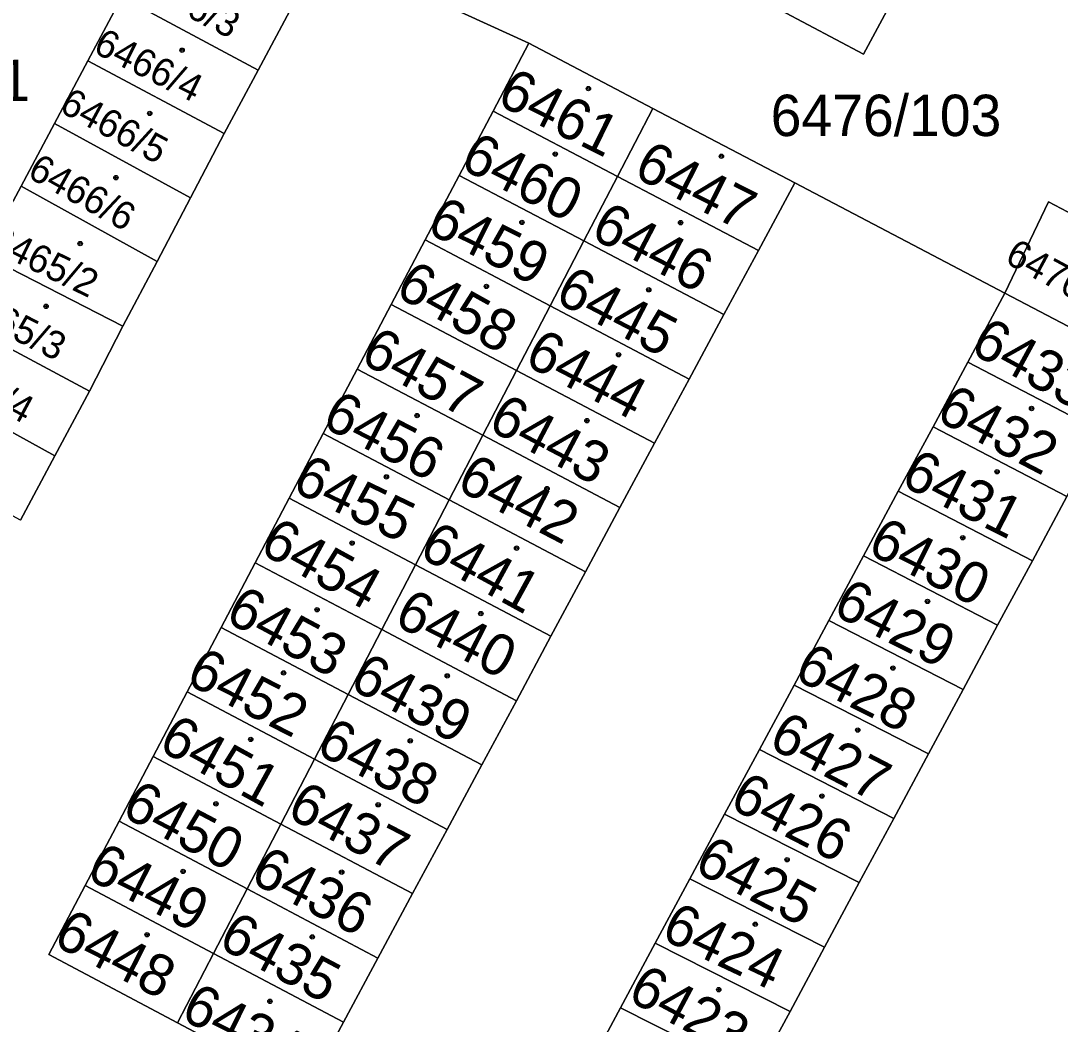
# Model space of a CAD drawing. Extents: x -596233 to -595156, y -1161235 to -1159375.
# Drawn here: x -595834.53 to -595791.81, y -1159674.54 to -1159633.29 of the extents above; entities that cross this region are included whole.
import ezdxf

# ---------------------------------------------------------------- set-up
doc = ezdxf.new("R2010")
doc.units = 0
for name, color, linetype in [('KN_KULTURY', 7, 'Continuous'), ('KN_PARC_CIS_POZ', 7, 'Continuous'), ('KN_PARC_CIS_STAV', 7, 'Continuous'), ('KN_PARC_PLOCHA', 7, 'Continuous'), ('parcely_l', 7, 'Continuous')]:
    doc.layers.add(name, color=color, linetype=linetype)

msp = doc.modelspace()

# ---------------------------------------------------------------- linework, layer by layer
at = {"layer": 'KN_KULTURY'}
for centre, radius in [((-595827.9, -1159634.5), 0.09), ((-595827.9, -1159634.5), 0.0398), ((-595811.2, -1159636.08), 0.09), ((-595811.2, -1159636.08), 0.0398), ((-595829.23, -1159637.1), 0.09), ((-595829.23, -1159637.1), 0.0398), ((-595812.56, -1159638.77), 0.09), ((-595812.56, -1159638.77), 0.0398), ((-595805.73, -1159638.86), 0.09), ((-595805.73, -1159638.86), 0.0398), ((-595830.62, -1159639.74), 0.09), ((-595830.62, -1159639.74), 0.0398), ((-595813.93, -1159641.58), 0.09), ((-595813.93, -1159641.58), 0.0398), ((-595807.41, -1159641.59), 0.09), ((-595807.41, -1159641.59), 0.0398), ((-595832.09, -1159642.45), 0.09), ((-595832.09, -1159642.45), 0.0398), ((-595815.39, -1159644.21), 0.09), ((-595815.39, -1159644.21), 0.0398), ((-595808.72, -1159644.35), 0.09), ((-595808.72, -1159644.35), 0.0398), ((-595833.49, -1159645.03), 0.09), ((-595833.49, -1159645.03), 0.0398), ((-595809.96, -1159647.02), 0.09), ((-595809.96, -1159647.02), 0.0398), ((-595818.24, -1159649.52), 0.09), ((-595818.24, -1159649.52), 0.0398), ((-595792.98, -1159649.23), 0.09), ((-595792.98, -1159649.23), 0.0398), ((-595811.26, -1159649.73), 0.09), ((-595811.26, -1159649.73), 0.0398), ((-595819.5, -1159652.04), 0.09), ((-595819.5, -1159652.04), 0.0398), ((-595794.4, -1159651.83), 0.09), ((-595794.4, -1159651.83), 0.0398), ((-595812.9, -1159652.52), 0.09), ((-595812.9, -1159652.52), 0.0398), ((-595795.81, -1159654.54), 0.09), ((-595795.81, -1159654.54), 0.0398), ((-595820.91, -1159654.76), 0.09), ((-595820.91, -1159654.76), 0.0398), ((-595814.15, -1159654.97), 0.09), ((-595814.15, -1159654.97), 0.0398), ((-595797.26, -1159657.16), 0.09), ((-595797.26, -1159657.16), 0.0398), ((-595822.35, -1159657.5), 0.09), ((-595822.35, -1159657.5), 0.0398), ((-595815.62, -1159657.66), 0.09), ((-595815.62, -1159657.66), 0.0398), ((-595823.73, -1159660.1), 0.09), ((-595823.73, -1159660.1), 0.0398), ((-595817, -1159660.22), 0.09), ((-595798.68, -1159659.9), 0.09), ((-595798.68, -1159659.9), 0.0398), ((-595817, -1159660.22), 0.0398), ((-595800.13, -1159662.45), 0.09), ((-595800.13, -1159662.45), 0.0398), ((-595825.08, -1159662.83), 0.09), ((-595825.08, -1159662.83), 0.0398), ((-595818.52, -1159662.89), 0.09), ((-595818.52, -1159662.89), 0.0398), ((-595801.6, -1159665.16), 0.09), ((-595801.6, -1159665.16), 0.0398), ((-595826.51, -1159665.48), 0.09), ((-595826.51, -1159665.48), 0.0398), ((-595819.84, -1159665.52), 0.09), ((-595819.84, -1159665.52), 0.0398), ((-595803.03, -1159667.78), 0.09), ((-595803.03, -1159667.78), 0.0398), ((-595827.86, -1159668.26), 0.09), ((-595827.86, -1159668.26), 0.0398), ((-595821.34, -1159668.29), 0.09), ((-595821.34, -1159668.29), 0.0398), ((-595804.34, -1159670.43), 0.09), ((-595804.34, -1159670.43), 0.0398), ((-595829.34, -1159670.86), 0.09), ((-595829.34, -1159670.86), 0.0398), ((-595822.55, -1159670.95), 0.09), ((-595822.55, -1159670.95), 0.0398), ((-595805.84, -1159673.12), 0.09), ((-595805.84, -1159673.12), 0.0398), ((-595824.29, -1159673.6), 0.09), ((-595824.29, -1159673.6), 0.0398)]:
    msp.add_circle(centre, radius, dxfattribs=at)
at = {"layer": 'KN_PARC_PLOCHA'}
for points in [[(-595827.61, -1159627.11), (-595828.97, -1159629.66), (-595830.37, -1159632.3), (-595831.77, -1159634.94), (-595833.14, -1159637.51), (-595834.52, -1159640.09), (-595834.85, -1159640.71), (-595841.12, -1159636.52), (-595831.93, -1159624.7)], [(-595798.36, -1159631.8), (-595799.89, -1159634.67), (-595805.58, -1159631.63), (-595804.05, -1159628.77)], [(-595823.36, -1159632.67), (-595824.77, -1159635.32), (-595830.37, -1159632.3), (-595828.97, -1159629.66)], [(-595824.77, -1159635.32), (-595826.17, -1159637.93), (-595831.77, -1159634.94), (-595830.37, -1159632.3)], [(-595808.55, -1159636.89), (-595810, -1159639.69), (-595815.12, -1159637), (-595813.65, -1159634.21)], [(-595826.17, -1159637.93), (-595827.55, -1159640.57), (-595833.14, -1159637.51), (-595831.77, -1159634.94)], [(-595810, -1159639.69), (-595811.38, -1159642.34), (-595816.51, -1159639.65), (-595815.12, -1159637)], [(-595802.72, -1159639.95), (-595804.21, -1159642.73), (-595810, -1159639.69), (-595808.55, -1159636.89)], [(-595827.55, -1159640.57), (-595828.92, -1159643.19), (-595834.52, -1159640.09), (-595833.14, -1159637.51)], [(-595811.38, -1159642.34), (-595812.77, -1159645.01), (-595817.91, -1159642.3), (-595816.51, -1159639.65)], [(-595804.21, -1159642.73), (-595805.63, -1159645.37), (-595811.38, -1159642.34), (-595810, -1159639.69)], [(-595828.92, -1159643.19), (-595830.33, -1159645.84), (-595836.04, -1159642.93), (-595834.85, -1159640.71), (-595834.52, -1159640.09)], [(-595788.59, -1159647.37), (-595794.08, -1159644.49), (-595792.29, -1159640.73), (-595786.82, -1159643.61)], [(-595812.77, -1159645.01), (-595814.15, -1159647.67), (-595819.31, -1159644.96), (-595817.91, -1159642.3)], [(-595805.63, -1159645.37), (-595807.06, -1159648.02), (-595812.77, -1159645.01), (-595811.38, -1159642.34)], [(-595830.33, -1159645.84), (-595831.71, -1159648.51), (-595837.39, -1159645.48), (-595836.04, -1159642.93)], [(-595788.59, -1159647.37), (-595790.11, -1159650.19), (-595795.6, -1159647.32), (-595794.08, -1159644.49)], [(-595814.15, -1159647.67), (-595815.54, -1159650.33), (-595820.71, -1159647.61), (-595819.31, -1159644.96)], [(-595807.06, -1159648.02), (-595808.48, -1159650.66), (-595814.15, -1159647.67), (-595812.77, -1159645.01)], [(-595831.71, -1159648.51), (-595833.13, -1159651.17), (-595838.75, -1159648.08), (-595838.47, -1159647.55), (-595837.39, -1159645.48)], [(-595790.11, -1159650.19), (-595791.53, -1159652.84), (-595797.03, -1159649.98), (-595795.6, -1159647.32)], [(-595815.54, -1159650.33), (-595816.92, -1159652.99), (-595822.1, -1159650.26), (-595820.71, -1159647.61)], [(-595808.48, -1159650.66), (-595809.9, -1159653.3), (-595815.54, -1159650.33), (-595814.15, -1159647.67)], [(-595833.13, -1159651.17), (-595834.54, -1159653.82), (-595840.17, -1159650.76), (-595838.75, -1159648.08)], [(-595816.92, -1159652.99), (-595818.3, -1159655.66), (-595823.5, -1159652.92), (-595822.1, -1159650.26)], [(-595809.9, -1159653.3), (-595811.32, -1159655.95), (-595816.92, -1159652.99), (-595815.54, -1159650.33)], [(-595791.53, -1159652.84), (-595792.95, -1159655.49), (-595798.46, -1159652.63), (-595797.03, -1159649.98)], [(-595792.95, -1159655.49), (-595794.38, -1159658.13), (-595799.89, -1159655.29), (-595798.46, -1159652.63)], [(-595818.3, -1159655.66), (-595819.69, -1159658.32), (-595824.9, -1159655.57), (-595823.5, -1159652.92)], [(-595811.32, -1159655.95), (-595812.74, -1159658.59), (-595818.3, -1159655.66), (-595816.92, -1159652.99)], [(-595794.38, -1159658.13), (-595795.8, -1159660.78), (-595801.31, -1159657.94), (-595799.89, -1159655.29)], [(-595819.69, -1159658.32), (-595821.07, -1159660.99), (-595826.3, -1159658.23), (-595824.9, -1159655.57)], [(-595812.74, -1159658.59), (-595814.16, -1159661.24), (-595819.69, -1159658.32), (-595818.3, -1159655.66)], [(-595795.8, -1159660.78), (-595797.22, -1159663.43), (-595802.74, -1159660.6), (-595801.31, -1159657.94)], [(-595821.07, -1159660.99), (-595822.46, -1159663.65), (-595827.69, -1159660.88), (-595826.3, -1159658.23)], [(-595814.16, -1159661.24), (-595815.58, -1159663.88), (-595821.07, -1159660.99), (-595819.69, -1159658.32)], [(-595822.46, -1159663.65), (-595823.84, -1159666.31), (-595829.09, -1159663.53), (-595827.69, -1159660.88)], [(-595815.58, -1159663.88), (-595817, -1159666.53), (-595822.46, -1159663.65), (-595821.07, -1159660.99)], [(-595797.22, -1159663.43), (-595798.65, -1159666.08), (-595804.17, -1159663.25), (-595802.74, -1159660.6)], [(-595823.84, -1159666.31), (-595825.22, -1159668.98), (-595830.49, -1159666.19), (-595829.09, -1159663.53)], [(-595798.65, -1159666.08), (-595800.07, -1159668.72), (-595805.6, -1159665.9), (-595804.17, -1159663.25)], [(-595817, -1159666.53), (-595818.43, -1159669.17), (-595823.84, -1159666.31), (-595822.46, -1159663.65)], [(-595800.07, -1159668.72), (-595801.49, -1159671.37), (-595807.03, -1159668.56), (-595805.6, -1159665.9)], [(-595825.22, -1159668.98), (-595826.61, -1159671.63), (-595831.88, -1159668.84), (-595830.49, -1159666.19)], [(-595818.43, -1159669.17), (-595819.85, -1159671.82), (-595825.22, -1159668.98), (-595823.84, -1159666.31)], [(-595801.49, -1159671.37), (-595802.91, -1159674.02), (-595808.45, -1159671.21), (-595807.03, -1159668.56)], [(-595826.61, -1159671.63), (-595828.09, -1159674.49), (-595833.38, -1159671.68), (-595831.88, -1159668.84)], [(-595819.85, -1159671.82), (-595821.27, -1159674.46), (-595826.61, -1159671.63), (-595825.22, -1159668.98)], [(-595802.91, -1159674.02), (-595804.34, -1159676.66), (-595809.88, -1159673.87), (-595808.45, -1159671.21)], [(-595821.27, -1159674.46), (-595822.79, -1159677.29), (-595828.09, -1159674.49), (-595826.61, -1159671.63)], [(-595804.34, -1159676.66), (-595805.76, -1159679.31), (-595811.31, -1159676.52), (-595809.88, -1159673.87)]]:
    msp.add_lwpolyline(points, close=True, dxfattribs=at)
for points in [[(-595779.33, -1159630.18), (-595788.59, -1159647.37), (-595786.82, -1159643.61), (-595792.29, -1159640.73), (-595794.08, -1159644.49), (-595802.72, -1159639.95), (-595808.55, -1159636.89), (-595813.65, -1159634.21), (-595820.5, -1159631.07)], [(-595764.82, -1159647.94), (-595773.12, -1159664.02), (-595780.48, -1159678.29), (-595788.35, -1159693.54), (-595807.99, -1159683.46), (-595807.18, -1159681.96), (-595805.76, -1159679.31), (-595804.34, -1159676.66), (-595802.91, -1159674.02), (-595801.49, -1159671.37), (-595800.07, -1159668.72), (-595798.65, -1159666.08), (-595797.22, -1159663.43), (-595795.8, -1159660.78), (-595794.38, -1159658.13), (-595792.95, -1159655.49), (-595791.53, -1159652.84), (-595790.11, -1159650.19), (-595788.59, -1159647.37), (-595779.33, -1159630.18), (-595740.01, -1159652.19)], [(-595820.5, -1159631.07), (-595813.65, -1159634.21), (-595815.12, -1159637), (-595816.51, -1159639.65), (-595817.91, -1159642.3), (-595819.31, -1159644.96), (-595820.71, -1159647.61), (-595822.1, -1159650.26), (-595823.5, -1159652.92), (-595824.9, -1159655.57), (-595826.3, -1159658.23), (-595827.69, -1159660.88), (-595829.09, -1159663.53), (-595830.49, -1159666.19), (-595831.88, -1159668.84), (-595833.38, -1159671.68), (-595828.09, -1159674.49), (-595822.79, -1159677.29), (-595821.27, -1159674.46), (-595819.85, -1159671.82), (-595818.43, -1159669.17), (-595817, -1159666.53), (-595815.58, -1159663.88), (-595814.16, -1159661.24), (-595812.74, -1159658.59), (-595811.32, -1159655.95), (-595809.9, -1159653.3), (-595808.48, -1159650.66), (-595807.06, -1159648.02), (-595805.63, -1159645.37), (-595804.21, -1159642.73), (-595802.72, -1159639.95), (-595794.08, -1159644.49), (-595795.6, -1159647.32), (-595797.03, -1159649.98), (-595798.46, -1159652.63), (-595799.89, -1159655.29), (-595801.31, -1159657.94), (-595802.74, -1159660.6), (-595804.17, -1159663.25), (-595805.6, -1159665.9), (-595807.03, -1159668.56), (-595808.45, -1159671.21), (-595809.88, -1159673.87), (-595811.31, -1159676.52)], [(-595805.58, -1159631.63), (-595799.89, -1159634.67), (-595798.36, -1159631.8)], [(-595834.54, -1159653.82), (-595833.13, -1159651.17), (-595831.71, -1159648.51), (-595830.33, -1159645.84), (-595828.92, -1159643.19), (-595827.55, -1159640.57), (-595826.17, -1159637.93), (-595824.77, -1159635.32), (-595823.36, -1159632.67)]]:
    msp.add_lwpolyline(points, dxfattribs=at)
at = {"layer": 'parcely_l'}
for points in [[(-595822.05, -1159630.21), (-595820.5, -1159631.07), (-595813.65, -1159634.21)], [(-595798.36, -1159631.8), (-595799.89, -1159634.67), (-595805.58, -1159631.63)], [(-595831.77, -1159634.94), (-595830.37, -1159632.3)], [(-595830.37, -1159632.3), (-595824.77, -1159635.32)], [(-595824.77, -1159635.32), (-595823.36, -1159632.67)], [(-595815.12, -1159637), (-595813.65, -1159634.21)], [(-595813.65, -1159634.21), (-595808.55, -1159636.89)], [(-595831.77, -1159634.94), (-595833.14, -1159637.51)], [(-595826.17, -1159637.93), (-595831.77, -1159634.94)], [(-595824.77, -1159635.32), (-595826.17, -1159637.93)], [(-595815.12, -1159637), (-595816.51, -1159639.65)], [(-595810, -1159639.69), (-595815.12, -1159637)], [(-595808.55, -1159636.89), (-595810, -1159639.69)], [(-595808.55, -1159636.89), (-595802.72, -1159639.95)], [(-595833.14, -1159637.51), (-595834.52, -1159640.09)], [(-595827.55, -1159640.57), (-595833.14, -1159637.51)], [(-595827.55, -1159640.57), (-595826.17, -1159637.93)], [(-595817.91, -1159642.3), (-595816.51, -1159639.65)], [(-595816.51, -1159639.65), (-595811.38, -1159642.34)], [(-595811.38, -1159642.34), (-595810, -1159639.69)], [(-595810, -1159639.69), (-595804.21, -1159642.73)], [(-595804.21, -1159642.73), (-595802.72, -1159639.95)], [(-595802.72, -1159639.95), (-595794.08, -1159644.49)], [(-595834.52, -1159640.09), (-595834.85, -1159640.71)], [(-595834.52, -1159640.09), (-595828.92, -1159643.19)], [(-595828.92, -1159643.19), (-595827.55, -1159640.57)], [(-595794.08, -1159644.49), (-595792.29, -1159640.73), (-595786.82, -1159643.61), (-595788.59, -1159647.37)], [(-595817.91, -1159642.3), (-595819.31, -1159644.96)], [(-595812.77, -1159645.01), (-595817.91, -1159642.3)], [(-595811.38, -1159642.34), (-595812.77, -1159645.01)], [(-595805.63, -1159645.37), (-595811.38, -1159642.34)], [(-595836.04, -1159642.93), (-595830.33, -1159645.84)], [(-595805.63, -1159645.37), (-595804.21, -1159642.73)], [(-595830.33, -1159645.84), (-595828.92, -1159643.19)], [(-595795.6, -1159647.32), (-595794.08, -1159644.49)], [(-595794.08, -1159644.49), (-595788.59, -1159647.37)], [(-595819.31, -1159644.96), (-595820.71, -1159647.61)], [(-595819.31, -1159644.96), (-595814.15, -1159647.67)], [(-595814.15, -1159647.67), (-595812.77, -1159645.01)], [(-595812.77, -1159645.01), (-595807.06, -1159648.02)], [(-595831.71, -1159648.51), (-595837.39, -1159645.48)], [(-595807.06, -1159648.02), (-595805.63, -1159645.37)], [(-595831.71, -1159648.51), (-595830.33, -1159645.84)], [(-595795.6, -1159647.32), (-595797.03, -1159649.98)], [(-595790.11, -1159650.19), (-595795.6, -1159647.32)], [(-595820.71, -1159647.61), (-595822.1, -1159650.26)], [(-595820.71, -1159647.61), (-595815.54, -1159650.33)], [(-595815.54, -1159650.33), (-595814.15, -1159647.67)], [(-595808.48, -1159650.66), (-595814.15, -1159647.67)], [(-595838.75, -1159648.08), (-595833.13, -1159651.17)], [(-595808.48, -1159650.66), (-595807.06, -1159648.02)], [(-595833.13, -1159651.17), (-595831.71, -1159648.51)], [(-595822.1, -1159650.26), (-595823.5, -1159652.92)], [(-595816.92, -1159652.99), (-595822.1, -1159650.26)], [(-595816.92, -1159652.99), (-595815.54, -1159650.33)], [(-595815.54, -1159650.33), (-595809.9, -1159653.3)], [(-595798.46, -1159652.63), (-595797.03, -1159649.98)], [(-595797.03, -1159649.98), (-595791.53, -1159652.84)], [(-595809.9, -1159653.3), (-595808.48, -1159650.66)], [(-595834.54, -1159653.82), (-595833.13, -1159651.17)], [(-595798.46, -1159652.63), (-595799.89, -1159655.29)], [(-595792.95, -1159655.49), (-595798.46, -1159652.63)], [(-595791.53, -1159652.84), (-595792.95, -1159655.49)], [(-595823.5, -1159652.92), (-595824.9, -1159655.57)], [(-595823.5, -1159652.92), (-595818.3, -1159655.66)], [(-595816.92, -1159652.99), (-595818.3, -1159655.66)], [(-595811.32, -1159655.95), (-595816.92, -1159652.99)], [(-595809.9, -1159653.3), (-595811.32, -1159655.95)], [(-595799.89, -1159655.29), (-595801.31, -1159657.94)], [(-595794.38, -1159658.13), (-595799.89, -1159655.29)], [(-595826.3, -1159658.23), (-595824.9, -1159655.57)], [(-595824.9, -1159655.57), (-595819.69, -1159658.32)], [(-595819.69, -1159658.32), (-595818.3, -1159655.66)], [(-595818.3, -1159655.66), (-595812.74, -1159658.59)], [(-595792.95, -1159655.49), (-595794.38, -1159658.13)], [(-595812.74, -1159658.59), (-595811.32, -1159655.95)], [(-595801.31, -1159657.94), (-595802.74, -1159660.6)], [(-595801.31, -1159657.94), (-595795.8, -1159660.78)], [(-595826.3, -1159658.23), (-595827.69, -1159660.88)], [(-595821.07, -1159660.99), (-595826.3, -1159658.23)], [(-595819.69, -1159658.32), (-595821.07, -1159660.99)], [(-595814.16, -1159661.24), (-595819.69, -1159658.32)], [(-595795.8, -1159660.78), (-595794.38, -1159658.13)], [(-595812.74, -1159658.59), (-595814.16, -1159661.24)], [(-595827.69, -1159660.88), (-595829.09, -1159663.53)], [(-595827.69, -1159660.88), (-595822.46, -1159663.65)], [(-595822.46, -1159663.65), (-595821.07, -1159660.99)], [(-595821.07, -1159660.99), (-595815.58, -1159663.88)], [(-595804.17, -1159663.25), (-595802.74, -1159660.6)], [(-595802.74, -1159660.6), (-595797.22, -1159663.43)], [(-595795.8, -1159660.78), (-595797.22, -1159663.43)], [(-595815.58, -1159663.88), (-595814.16, -1159661.24)], [(-595829.09, -1159663.53), (-595830.49, -1159666.19)], [(-595829.09, -1159663.53), (-595823.84, -1159666.31)], [(-595804.17, -1159663.25), (-595805.6, -1159665.9)], [(-595798.65, -1159666.08), (-595804.17, -1159663.25)], [(-595797.22, -1159663.43), (-595798.65, -1159666.08)], [(-595823.84, -1159666.31), (-595822.46, -1159663.65)], [(-595822.46, -1159663.65), (-595817, -1159666.53)], [(-595815.58, -1159663.88), (-595817, -1159666.53)], [(-595805.6, -1159665.9), (-595807.03, -1159668.56)], [(-595805.6, -1159665.9), (-595800.07, -1159668.72)], [(-595800.07, -1159668.72), (-595798.65, -1159666.08)], [(-595831.88, -1159668.84), (-595830.49, -1159666.19)], [(-595830.49, -1159666.19), (-595825.22, -1159668.98)], [(-595825.22, -1159668.98), (-595823.84, -1159666.31)], [(-595823.84, -1159666.31), (-595818.43, -1159669.17)], [(-595817, -1159666.53), (-595818.43, -1159669.17)], [(-595807.03, -1159668.56), (-595808.45, -1159671.21)], [(-595807.03, -1159668.56), (-595801.49, -1159671.37)], [(-595828.09, -1159674.49), (-595833.38, -1159671.68), (-595831.88, -1159668.84)], [(-595826.61, -1159671.63), (-595831.88, -1159668.84)], [(-595825.22, -1159668.98), (-595826.61, -1159671.63)], [(-595819.85, -1159671.82), (-595825.22, -1159668.98)], [(-595800.07, -1159668.72), (-595801.49, -1159671.37)], [(-595818.43, -1159669.17), (-595819.85, -1159671.82)], [(-595809.88, -1159673.87), (-595808.45, -1159671.21)], [(-595808.45, -1159671.21), (-595802.91, -1159674.02)], [(-595826.61, -1159671.63), (-595828.09, -1159674.49)], [(-595821.27, -1159674.46), (-595826.61, -1159671.63)], [(-595801.49, -1159671.37), (-595802.91, -1159674.02)], [(-595819.85, -1159671.82), (-595821.27, -1159674.46)], [(-595809.88, -1159673.87), (-595811.31, -1159676.52)], [(-595804.34, -1159676.66), (-595809.88, -1159673.87)], [(-595802.91, -1159674.02), (-595804.34, -1159676.66)], [(-595828.09, -1159674.49), (-595822.79, -1159677.29), (-595821.27, -1159674.46)]]:
    msp.add_lwpolyline(points, dxfattribs=at)

# ---------------------------------------------------------------- texts
at = {"layer": 'KN_PARC_CIS_POZ'}
for s, p in [('6466/1', (-595841.0966, -1159636.59)), ('6476/103', (-595803.7066, -1159638.03))]:
    msp.add_text(s, height=1.7, dxfattribs=at).set_placement(p)
msp.add_text('6457', height=1.7, rotation=331.76316, dxfattribs=at).set_placement((-595820.6458, -1159647.2955))
at = {"layer": 'KN_PARC_CIS_STAV'}
for s, height, rotation, p in [('6466/3', 1.14, 332.17231, (-595830.0464, -1159631.8722)), ('6466/4', 1.14, 333.30651, (-595831.6057, -1159634.569)), ('6461', 1.7, 333.64717, (-595815.0327, -1159636.6865)), ('6466/5', 1.14, 331.62494, (-595833.0019, -1159636.995)), ('6460', 1.7, 333.26975, (-595816.5436, -1159639.3182)), ('6447', 1.7, 333.05874, (-595809.4084, -1159639.6679)), ('6466/6', 1.14, 330.81262, (-595834.3099, -1159639.6948)), ('6459', 1.7, 333.59291, (-595817.9214, -1159641.9639)), ('6446', 1.7, 332.55466, (-595811.1759, -1159642.1735)), ('6465/2', 1.14, 333.96285, (-595835.9022, -1159642.6522)), ('6476/88', 1.14, 331.64546, (-595794.1341, -1159643.2053)), ('6458', 1.7, 330.96582, (-595819.205, -1159644.5574)), ('6445', 1.7, 332.41237, (-595812.6423, -1159644.8067)), ('6465/3', 1.14, 333.37715, (-595837.2175, -1159645.2026)), ('6433', 1.7, 331.4003, (-595795.5764, -1159646.8981)), ('6444', 1.7, 332.55466, (-595813.8959, -1159647.3935)), ('6465/4', 1.14, 331.70333, (-595838.514, -1159647.6689)), ('6456', 1.7, 332.77656, (-595822.2214, -1159649.9343)), ('6432', 1.7, 332.42079, (-595796.9825, -1159649.6671)), ('6443', 1.7, 332.18445, (-595815.3965, -1159650.0557)), ('6442', 1.7, 332.62221, (-595816.6876, -1159652.5268)), ('6431', 1.7, 333.10094, (-595798.4294, -1159652.34)), ('6455', 1.7, 334.34538, (-595823.4494, -1159652.5807)), ('6454', 1.7, 331.31832, (-595824.7842, -1159655.1242)), ('6441', 1.7, 331.28453, (-595818.2333, -1159655.2826)), ('6430', 1.7, 333.46268, (-595799.7983, -1159655.1475)), ('6429', 1.7, 333.1974, (-595801.2218, -1159657.6647)), ('6453', 1.7, 331.85995, (-595826.1982, -1159657.9401)), ('6440', 1.7, 333.00448, (-595819.2571, -1159658.0853)), ('6452', 1.7, 332.96831, (-595827.8162, -1159660.4935)), ('6428', 1.7, 333.29749, (-595802.8143, -1159660.3095)), ('6439', 1.7, 332.23028, (-595821.0877, -1159660.6979)), ('6427', 1.7, 332.4606, (-595803.8635, -1159663.119)), ('6451', 1.7, 331.21697, (-595828.9416, -1159663.2194)), ('6438', 1.7, 333.06114, (-595822.4685, -1159663.378)), ('6426', 1.7, 332.63666, (-595805.4679, -1159665.6075)), ('6450', 1.7, 332.22903, (-595830.4577, -1159665.9378)), ('6437', 1.7, 332.41237, (-595823.6623, -1159665.9867)), ('6425', 1.7, 332.67407, (-595806.9188, -1159668.2293)), ('6449', 1.7, 333.22514, (-595831.9125, -1159668.516)), ('6436', 1.7, 333.01291, (-595825.1673, -1159668.6657)), ('6448', 1.7, 333.01894, (-595833.2674, -1159671.246)), ('6424', 1.7, 334.69512, (-595808.2776, -1159670.9978)), ('6435', 1.7, 332.00349, (-595826.4819, -1159671.337)), ('6423', 1.7, 331.90341, (-595809.6594, -1159673.5122)), ('6434', 1.7, 333.6942, (-595828.0239, -1159674.2988))]:
    msp.add_text(s, height=height, rotation=rotation, dxfattribs=at).set_placement(p)

doc.saveas('drawing.dxf')
